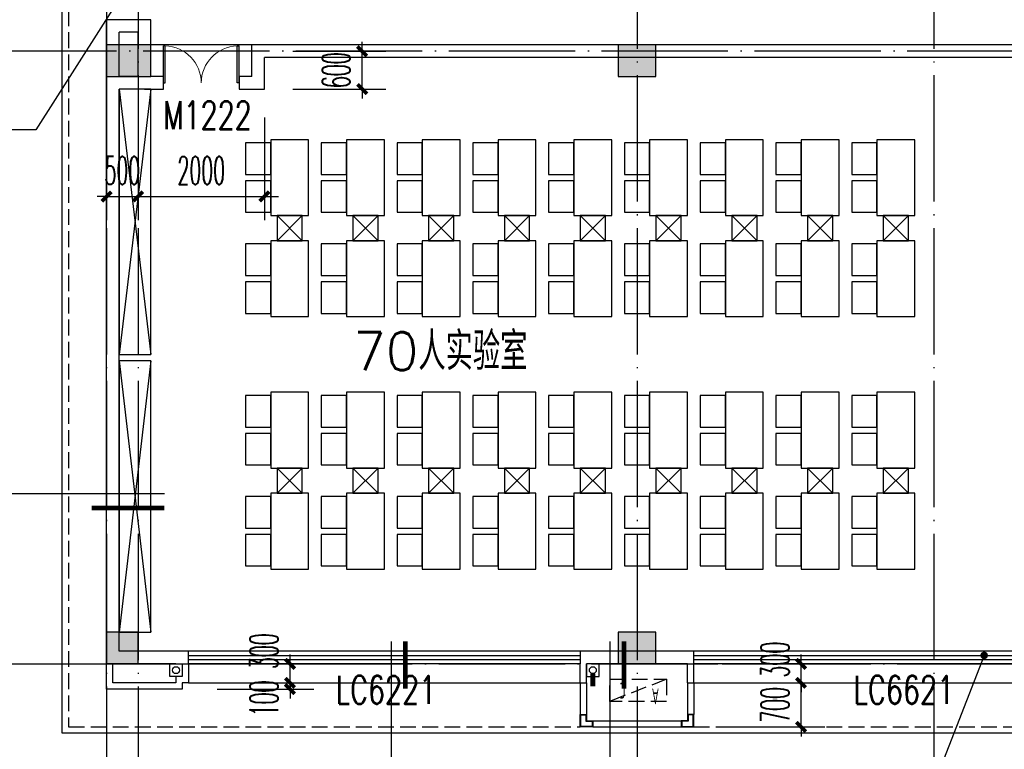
# Model space of a CAD drawing. Extents: x 1779708 to 7299578, y -1121471 to 88434.
# Tile 300 of 656: x 4573992 to 4589583, y -1062197 to -1050643. Entities that reach past the tile are written whole.
import ezdxf

# ---------------------------------------------------------------- set-up
doc = ezdxf.new("R2010")
doc.units = 0
doc.header["$LTSCALE"] = 1000
doc.header["$MEASUREMENT"] = 0
doc.linetypes.add('DASH', pattern=[0.35, 0.25, -0.1])
doc.linetypes.add('DOTE', pattern=[2.42, 2, -0.2, 0.02, -0.2])
doc.layers.get('0').update_dxf_attribs({"linetype": 'CONTINUOUS'})
doc.layers.get('Defpoints').update_dxf_attribs({"linetype": 'CONTINUOUS'})
for name, color, linetype in [('11111111111111111111111111111', 50, 'DASH'), ('DIM_IDEN', 3, 'CONTINUOUS'), ('DIM_LEAD', 3, 'CONTINUOUS'), ('DIM_污水', 3, 'CONTINUOUS'), ('DOTE', 1, 'DOTE'), ('FUR', 9, 'CONTINUOUS'), ('P_PS_DIM', 1, 'CONTINUOUS'), ('PIPE-雨水', 4, 'CONTINUOUS'), ('PUB_DIM', 3, 'CONTINUOUS'), ('PUB_TEXT', 7, 'CONTINUOUS'), ('SPACE', 7, 'CONTINUOUS'), ('WALL', 255, 'CONTINUOUS'), ('WINDOW', 2, 'CONTINUOUS'), ('WINDOW_TEXT', 7, 'CONTINUOUS'), ('修改', 6, 'CONTINUOUS'), ('墙柱', 2, 'CONTINUOUS'), ('室外构件', 4, 'CONTINUOUS'), ('看线', 3, 'CONTINUOUS'), ('空调机位表示', 70, 'CONTINUOUS')]:
    doc.layers.add(name, color=color, linetype=linetype)
doc.styles.add('_TCH_DIM', font='SIMPLEX.shx', dxfattribs={"width": 0.7, "bigfont": 'GBCBIG.shx'})
doc.styles.add('_TCH_DIM_T3', font='SIMPLEX.shx', dxfattribs={"width": 0.494118, "bigfont": 'GBCBIG.shx'})
doc.styles.add('_TCH_SPACE', font='SIMPLEX', dxfattribs={"height": 5, "bigfont": 'GBCBIG'})
doc.styles.add('_TCH_WINDOW', font='SIMPLEX', dxfattribs={"height": 3.5, "bigfont": 'GBCBIG'})
doc.styles.get("Standard").update_dxf_attribs({"font": 'GBENOR', "bigfont": 'GBCBIG'})
doc.dimstyles.new('_TCH_ARCH&&150', dxfattribs={"dimtxt": 446.25, "dimasz": 150, "dimexe": 375, "dimexo": 450, "dimgap": 189.375, "dimtad": 1, "dimdec": 0, "dimzin": 0, "dimdsep": 46, "dimtxsty": '_TCH_DIM_T3', "dimblk": 'ARCHTICK', "dimcen": 0.09, "dimdle": 225, "dimclrt": 7, "dimazin": 2, "dimtfac": 1, "dimtdec": 0, "dimtix": 1, "dimtmove": 2, "dimatfit": 3, "dimfxl": 250, "dimtolj": 1, "dimtzin": 0, "dimarcsym": 0})

# ---------------------------------------------------------------- blocks, each defined once
blk = doc.blocks.new('A$C159220C3')
at = {"layer": 'DOTE'}
for p, q in [((9200, 149200), (9200, 7200)), ((9700, 149200), (9700, 7200)), ((17600, 149200), (17600, 7200)), ((22300, 149200), (22300, 7200)), ((86800, 18900), (7200, 18900)), ((7200, 9200), (86800, 9200))]:
    blk.add_line(p, q, dxfattribs=at)
blk = doc.blocks.new('A$C55827B77')
at = {"layer": 'FUR', "color": 9}
for p, q in [((1400, 5950), (0, 5950)), ((1400, 950), (1400, 5950)), ((1400, 950), (0, 950))]:
    blk.add_line(p, q, dxfattribs=at)
for points in [[(4500, 6850), (3900, 6850), (3900, 5650), (4500, 5650)], [(4500, 6300), (4900, 6300), (4900, 6800), (4500, 6800)], [(5700, 6850), (5100, 6850), (5100, 5650), (5700, 5650)], [(5700, 6300), (6100, 6300), (6100, 6800), (5700, 6800)], [(6900, 6850), (6300, 6850), (6300, 5650), (6900, 5650)], [(6900, 6300), (7300, 6300), (7300, 6800), (6900, 6800)], [(8100, 6850), (7500, 6850), (7500, 5650), (8100, 5650)], [(8100, 6300), (8500, 6300), (8500, 6800), (8100, 6800)], [(9300, 6850), (8700, 6850), (8700, 5650), (9300, 5650)], [(9300, 6300), (9700, 6300), (9700, 6800), (9300, 6800)], [(10500, 6850), (9900, 6850), (9900, 5650), (10500, 5650)], [(10500, 6300), (10900, 6300), (10900, 6800), (10500, 6800)], [(11700, 6850), (11100, 6850), (11100, 5650), (11700, 5650)], [(11700, 6300), (12100, 6300), (12100, 6800), (11700, 6800)], [(12900, 6850), (12300, 6850), (12300, 5650), (12900, 5650)], [(12900, 6300), (13300, 6300), (13300, 6800), (12900, 6800)], [(14100, 6850), (13500, 6850), (13500, 5650), (14100, 5650)], [(14100, 6300), (14500, 6300), (14500, 6800), (14100, 6800)], [(4500, 5700), (4900, 5700), (4900, 6200), (4500, 6200)], [(5700, 5700), (6100, 5700), (6100, 6200), (5700, 6200)], [(6900, 5700), (7300, 5700), (7300, 6200), (6900, 6200)], [(8100, 5700), (8500, 5700), (8500, 6200), (8100, 6200)], [(9300, 5700), (9700, 5700), (9700, 6200), (9300, 6200)], [(10500, 5700), (10900, 5700), (10900, 6200), (10500, 6200)], [(11700, 5700), (12100, 5700), (12100, 6200), (11700, 6200)], [(12900, 5700), (13300, 5700), (13300, 6200), (12900, 6200)], [(14100, 5700), (14500, 5700), (14500, 6200), (14100, 6200)], [(4500, 5250), (3900, 5250), (3900, 4050), (4500, 4050)], [(4500, 4700), (4900, 4700), (4900, 5200), (4500, 5200)], [(5700, 5250), (5100, 5250), (5100, 4050), (5700, 4050)], [(5700, 4700), (6100, 4700), (6100, 5200), (5700, 5200)], [(6900, 5250), (6300, 5250), (6300, 4050), (6900, 4050)], [(6900, 4700), (7300, 4700), (7300, 5200), (6900, 5200)], [(8100, 5250), (7500, 5250), (7500, 4050), (8100, 4050)], [(8100, 4700), (8500, 4700), (8500, 5200), (8100, 5200)], [(9300, 5250), (8700, 5250), (8700, 4050), (9300, 4050)], [(9300, 4700), (9700, 4700), (9700, 5200), (9300, 5200)], [(10500, 5250), (9900, 5250), (9900, 4050), (10500, 4050)], [(10500, 4700), (10900, 4700), (10900, 5200), (10500, 5200)], [(11700, 5250), (11100, 5250), (11100, 4050), (11700, 4050)], [(11700, 4700), (12100, 4700), (12100, 5200), (11700, 5200)], [(12900, 5250), (12300, 5250), (12300, 4050), (12900, 4050)], [(12900, 4700), (13300, 4700), (13300, 5200), (12900, 5200)], [(14100, 5250), (13500, 5250), (13500, 4050), (14100, 4050)], [(14100, 4700), (14500, 4700), (14500, 5200), (14100, 5200)], [(4500, 4100), (4900, 4100), (4900, 4600), (4500, 4600)], [(5700, 4100), (6100, 4100), (6100, 4600), (5700, 4600)], [(6900, 4100), (7300, 4100), (7300, 4600), (6900, 4600)], [(8100, 4100), (8500, 4100), (8500, 4600), (8100, 4600)], [(9300, 4100), (9700, 4100), (9700, 4600), (9300, 4600)], [(10500, 4100), (10900, 4100), (10900, 4600), (10500, 4600)], [(11700, 4100), (12100, 4100), (12100, 4600), (11700, 4600)], [(12900, 4100), (13300, 4100), (13300, 4600), (12900, 4600)], [(14100, 4100), (14500, 4100), (14500, 4600), (14100, 4600)], [(4500, 2850), (3900, 2850), (3900, 1650), (4500, 1650)], [(5700, 2850), (5100, 2850), (5100, 1650), (5700, 1650)], [(6900, 2850), (6300, 2850), (6300, 1650), (6900, 1650)], [(8100, 2850), (7500, 2850), (7500, 1650), (8100, 1650)], [(9300, 2850), (8700, 2850), (8700, 1650), (9300, 1650)], [(10500, 2850), (9900, 2850), (9900, 1650), (10500, 1650)], [(11700, 2850), (11100, 2850), (11100, 1650), (11700, 1650)], [(12900, 2850), (12300, 2850), (12300, 1650), (12900, 1650)], [(14100, 2850), (13500, 2850), (13500, 1650), (14100, 1650)], [(4500, 2300), (4900, 2300), (4900, 2800), (4500, 2800)], [(5700, 2300), (6100, 2300), (6100, 2800), (5700, 2800)], [(6900, 2300), (7300, 2300), (7300, 2800), (6900, 2800)], [(8100, 2300), (8500, 2300), (8500, 2800), (8100, 2800)], [(9300, 2300), (9700, 2300), (9700, 2800), (9300, 2800)], [(10500, 2300), (10900, 2300), (10900, 2800), (10500, 2800)], [(11700, 2300), (12100, 2300), (12100, 2800), (11700, 2800)], [(12900, 2300), (13300, 2300), (13300, 2800), (12900, 2800)], [(14100, 2300), (14500, 2300), (14500, 2800), (14100, 2800)], [(4500, 1700), (4900, 1700), (4900, 2200), (4500, 2200)], [(5700, 1700), (6100, 1700), (6100, 2200), (5700, 2200)], [(6900, 1700), (7300, 1700), (7300, 2200), (6900, 2200)], [(8100, 1700), (8500, 1700), (8500, 2200), (8100, 2200)], [(9300, 1700), (9700, 1700), (9700, 2200), (9300, 2200)], [(10500, 1700), (10900, 1700), (10900, 2200), (10500, 2200)], [(11700, 1700), (12100, 1700), (12100, 2200), (11700, 2200)], [(12900, 1700), (13300, 1700), (13300, 2200), (12900, 2200)], [(14100, 1700), (14500, 1700), (14500, 2200), (14100, 2200)], [(4500, 1250), (3900, 1250), (3900, 50), (4500, 50)], [(5700, 1250), (5100, 1250), (5100, 50), (5700, 50)], [(6900, 1250), (6300, 1250), (6300, 50), (6900, 50)], [(8100, 1250), (7500, 1250), (7500, 50), (8100, 50)], [(9300, 1250), (8700, 1250), (8700, 50), (9300, 50)], [(10500, 1250), (9900, 1250), (9900, 50), (10500, 50)], [(11700, 1250), (11100, 1250), (11100, 50), (11700, 50)], [(12900, 1250), (12300, 1250), (12300, 50), (12900, 50)], [(14100, 1250), (13500, 1250), (13500, 50), (14100, 50)], [(4500, 700), (4900, 700), (4900, 1200), (4500, 1200)], [(5700, 700), (6100, 700), (6100, 1200), (5700, 1200)], [(6900, 700), (7300, 700), (7300, 1200), (6900, 1200)], [(8100, 700), (8500, 700), (8500, 1200), (8100, 1200)], [(9300, 700), (9700, 700), (9700, 1200), (9300, 1200)], [(10500, 700), (10900, 700), (10900, 1200), (10500, 1200)], [(11700, 700), (12100, 700), (12100, 1200), (11700, 1200)], [(12900, 700), (13300, 700), (13300, 1200), (12900, 1200)], [(14100, 700), (14500, 700), (14500, 1200), (14100, 1200)], [(4500, 100), (4900, 100), (4900, 600), (4500, 600)], [(5700, 100), (6100, 100), (6100, 600), (5700, 600)], [(6900, 100), (7300, 100), (7300, 600), (6900, 600)], [(8100, 100), (8500, 100), (8500, 600), (8100, 600)], [(9300, 100), (9700, 100), (9700, 600), (9300, 600)], [(10500, 100), (10900, 100), (10900, 600), (10500, 600)], [(11700, 100), (12100, 100), (12100, 600), (11700, 600)], [(12900, 100), (13300, 100), (13300, 600), (12900, 600)], [(14100, 100), (14500, 100), (14500, 600), (14100, 600)]]:
    blk.add_lwpolyline(points, close=True, dxfattribs=at)
for points in [[(4000, 5650), (4000, 5250), (4400, 5250), (4400, 5650), (4000, 5650), (4400, 5250), (4000, 5250), (4400, 5650)], [(5200, 5650), (5200, 5250), (5600, 5250), (5600, 5650), (5200, 5650), (5600, 5250), (5200, 5250), (5600, 5650)], [(6400, 5650), (6400, 5250), (6800, 5250), (6800, 5650), (6400, 5650), (6800, 5250), (6400, 5250), (6800, 5650)], [(7600, 5650), (7600, 5250), (8000, 5250), (8000, 5650), (7600, 5650), (8000, 5250), (7600, 5250), (8000, 5650)], [(8800, 5650), (8800, 5250), (9200, 5250), (9200, 5650), (8800, 5650), (9200, 5250), (8800, 5250), (9200, 5650)], [(10000, 5650), (10000, 5250), (10400, 5250), (10400, 5650), (10000, 5650), (10400, 5250), (10000, 5250), (10400, 5650)], [(11200, 5650), (11200, 5250), (11600, 5250), (11600, 5650), (11200, 5650), (11600, 5250), (11200, 5250), (11600, 5650)], [(12400, 5650), (12400, 5250), (12800, 5250), (12800, 5650), (12400, 5650), (12800, 5250), (12400, 5250), (12800, 5650)], [(13600, 5650), (13600, 5250), (14000, 5250), (14000, 5650), (13600, 5650), (14000, 5250), (13600, 5250), (14000, 5650)], [(4000, 1650), (4000, 1250), (4400, 1250), (4400, 1650), (4000, 1650), (4400, 1250), (4000, 1250), (4400, 1650)], [(5200, 1650), (5200, 1250), (5600, 1250), (5600, 1650), (5200, 1650), (5600, 1250), (5200, 1250), (5600, 1650)], [(6400, 1650), (6400, 1250), (6800, 1250), (6800, 1650), (6400, 1650), (6800, 1250), (6400, 1250), (6800, 1650)], [(7600, 1650), (7600, 1250), (8000, 1250), (8000, 1650), (7600, 1650), (8000, 1250), (7600, 1250), (8000, 1650)], [(8800, 1650), (8800, 1250), (9200, 1250), (9200, 1650), (8800, 1650), (9200, 1250), (8800, 1250), (9200, 1650)], [(10000, 1650), (10000, 1250), (10400, 1250), (10400, 1650), (10000, 1650), (10400, 1250), (10000, 1250), (10400, 1650)], [(11200, 1650), (11200, 1250), (11600, 1250), (11600, 1650), (11200, 1650), (11600, 1250), (11200, 1250), (11600, 1650)], [(12400, 1650), (12400, 1250), (12800, 1250), (12800, 1650), (12400, 1650), (12800, 1250), (12400, 1250), (12800, 1650)], [(13600, 1650), (13600, 1250), (14000, 1250), (14000, 1650), (13600, 1650), (14000, 1250), (13600, 1250), (14000, 1650)]]:
    blk.add_lwpolyline(points, dxfattribs=at)
blk = doc.blocks.new('A$C66903B95')
at = {"layer": '墙柱'}
h = blk.add_hatch(color=256, dxfattribs=at)
h.paths.add_polyline_path([(24950, 51000), (25450, 51000), (25450, 50500), (24950, 50500)])
h.paths.add_polyline_path([(66900, 12800), (67500, 12800), (67500, 13400), (66900, 13400)])
h.paths.add_polyline_path([(16600, 12800), (17100, 12800), (17100, 13300), (16600, 13300)])
h.paths.add_polyline_path([(27130, 15100), (27130, 15400), (26330, 15400), (26330, 15100)])
h.paths.add_polyline_path([(54500, 0), (55000, 0), (55000, 500), (54500, 500)])
h.paths.add_polyline_path([(16600, 51000), (17100, 51000), (17100, 50500), (16600, 50500)])
h.paths.add_polyline_path([(42000, 41700), (42600, 41700), (42600, 41200), (42000, 41200)])
h.paths.add_polyline_path([(58500, 32900), (59100, 32900), (59100, 32400), (58500, 32400)])
h.paths.add_polyline_path([(13000, 44800), (13500, 44800), (13500, 44200), (13000, 44200)])
h.paths.add_polyline_path([(66700, 37100), (67200, 37100), (67200, 36600), (66700, 36600)])
h.paths.add_polyline_path([(20700, 19400), (21200, 19400), (21200, 19900), (20700, 19900)])
h.paths.add_polyline_path([(20700, 26000), (21200, 26000), (21200, 26500), (20700, 26500)])
h.paths.add_polyline_path([(13000, 31800), (13500, 31800), (13500, 32400), (13000, 32400)])
h.paths.add_polyline_path([(20700, 38200), (21200, 38200), (21200, 37700), (20700, 37700)])
h.paths.add_polyline_path([(13000, 51000), (13500, 51000), (13500, 50500), (13000, 50500)])
h.paths.add_polyline_path([(74900, 12800), (75600, 12800), (75600, 13400), (74900, 13400)])
h.paths.add_polyline_path([(54900, 24500), (54400, 24500), (54400, 25000), (54900, 25000)])
h.paths.add_polyline_path([(74900, 41700), (75600, 41700), (75600, 41200), (74900, 41200)])
h.paths.add_polyline_path([(500, 44750), (1000, 44750), (1000, 44250), (500, 44250)])
h.paths.add_polyline_path([(500, 31850), (1000, 31850), (1000, 32350), (500, 32350)])
h.paths.add_polyline_path([(8400, 12800), (8900, 12800), (8900, 13300), (8400, 13300)])
h.paths.add_polyline_path([(66900, 24400), (67500, 24400), (67500, 25000), (66900, 25000)])
h.paths.add_polyline_path([(74900, 25000), (75600, 25000), (75600, 24400), (74900, 24400)])
h.paths.add_polyline_path([(58500, 25000), (59100, 25000), (59100, 24400), (58500, 24400)])
h.paths.add_polyline_path([(66700, 32900), (67200, 32900), (67200, 32400), (66700, 32400)])
h.paths.add_polyline_path([(54400, 32900), (54900, 32900), (54900, 32400), (54400, 32400)])
h.paths.add_polyline_path([(50150, 12800), (50650, 12800), (50650, 13300), (50150, 13300)])
h.paths.add_polyline_path([(46200, 51000), (46700, 51000), (46700, 50500), (46200, 50500)])
h.paths.add_polyline_path([(42500, 38200), (42000, 38200), (42000, 37700), (42500, 37700)])
h.paths.add_polyline_path([(42500, 51000), (42000, 51000), (42000, 50500), (42500, 50500)])
h.paths.add_polyline_path([(24900, 38200), (25400, 38200), (25400, 37700), (24900, 37700)])
h.paths.add_polyline_path([(20700, 31850), (21200, 31850), (21200, 32350), (20700, 32350)])
h.paths.add_polyline_path([(13000, 37600), (13500, 37600), (13500, 38200), (13000, 38200)])
h.paths.add_polyline_path([(16600, 26000), (17100, 26000), (17100, 26500), (16600, 26500)])
h.paths.add_polyline_path([(8200, 26000), (8700, 26000), (8700, 26500), (8200, 26500)])
h.paths.add_polyline_path([(500, 26000), (1000, 26000), (1000, 26500), (500, 26500)])
h.paths.add_polyline_path([(16500, 19300), (17100, 19300), (17100, 19900), (16500, 19900)])
h.paths.add_polyline_path([(8400, 19300), (8900, 19300), (8900, 19900), (8400, 19900)])
h.paths.add_polyline_path([(74900, 38500), (75600, 38500), (75600, 38000), (74900, 38000)])
h.paths.add_polyline_path([(75100, 51000), (75600, 51000), (75600, 50500), (75100, 50500)])
h.paths.add_polyline_path([(66850, 41800), (67550, 41800), (67550, 41200), (66850, 41200)])
h.paths.add_polyline_path([(66850, 51000), (67550, 51000), (67550, 50500), (66850, 50500)])
h.paths.add_polyline_path([(58450, 41800), (59150, 41800), (59150, 41200), (58450, 41200)])
h.paths.add_polyline_path([(58550, 51000), (59050, 51000), (59050, 50500), (58550, 50500)])
h.paths.add_polyline_path([(50150, 38200), (50650, 38200), (50650, 37700), (50150, 37700)])
h.paths.add_polyline_path([(50100, 41700), (50700, 41700), (50700, 41200), (50100, 41200)])
h.paths.add_polyline_path([(50150, 51000), (50650, 51000), (50650, 50500), (50150, 50500)])
h.paths.add_polyline_path([(33100, 38200), (33600, 38200), (33600, 37700), (33100, 37700)])
h.paths.add_polyline_path([(33000, 41700), (33600, 41700), (33600, 41200), (33000, 41200)])
h.paths.add_polyline_path([(24900, 41700), (25500, 41700), (25500, 41200), (24900, 41200)])
h.paths.add_polyline_path([(500, 38200), (1000, 38200), (1000, 37700), (500, 37700)])
h.paths.add_polyline_path([(16500, 41800), (17100, 41800), (17100, 41200), (16500, 41200)])
h.paths.add_polyline_path([(33100, 51000), (33600, 51000), (33600, 50500), (33100, 50500)])
h.paths.add_polyline_path([(500, 51000), (1000, 51000), (1000, 50500), (500, 50500)])
h.paths.add_polyline_path([(74900, 9300), (75600, 9300), (75600, 9800), (74900, 9800)])
h.paths.add_polyline_path([(74900, 0), (75600, 0), (75600, 500), (74900, 500)])
h.paths.add_polyline_path([(66900, 9300), (67500, 9300), (67500, 9800), (66900, 9800)])
h.paths.add_polyline_path([(66950, 0), (67450, 0), (67450, 500), (66950, 500)])
h.paths.add_polyline_path([(58500, 12800), (59100, 12800), (59100, 13400), (58500, 13400)])
h.paths.add_polyline_path([(58500, 9300), (59100, 9300), (59100, 9800), (58500, 9800)])
h.paths.add_polyline_path([(58550, 0), (59050, 0), (59050, 500), (58550, 500)])
h.paths.add_polyline_path([(50100, 9300), (50700, 9300), (50700, 9800), (50100, 9800)])
h.paths.add_polyline_path([(50150, 0), (50650, 0), (50650, 500), (50150, 500)])
h.paths.add_polyline_path([(42000, 12800), (42500, 12800), (42500, 13300), (42000, 13300)])
h.paths.add_polyline_path([(42000, 9300), (42600, 9300), (42600, 9800), (42000, 9800)])
h.paths.add_polyline_path([(33100, 12800), (33600, 12800), (33600, 13300), (33100, 13300)])
h.paths.add_polyline_path([(25060, 12800), (25660, 12800), (25660, 13200), (25060, 13200)])
h.paths.add_polyline_path([(33000, 9300), (33600, 9300), (33600, 9800), (33000, 9800)])
h.paths.add_polyline_path([(24900, 9300), (25500, 9300), (25500, 9800), (24900, 9800)])
h.paths.add_polyline_path([(0, 12500), (700, 12500), (700, 13000), (0, 13000)])
h.paths.add_polyline_path([(0, 9300), (700, 9300), (700, 9800), (0, 9800)])
h.paths.add_polyline_path([(8100, 9300), (8700, 9300), (8700, 9800), (8100, 9800)])
h.paths.add_polyline_path([(16500, 9300), (17100, 9300), (17100, 9800), (16500, 9800)])
h.paths.add_polyline_path([(42000, 0), (42500, 0), (42500, 500), (42000, 500)])
h.paths.add_polyline_path([(33100, 0), (33600, 0), (33600, 500), (33100, 500)])
h.paths.add_polyline_path([(24950, 0), (25450, 0), (25450, 500), (24950, 500)])
h.paths.add_polyline_path([(16500, 0), (17100, 0), (17100, 500), (16500, 500)])
h.paths.add_polyline_path([(8100, 0), (8700, 0), (8700, 500), (8100, 500)])
h.paths.add_polyline_path([(0, 0), (500, 0), (500, 500), (0, 500)])
h.paths.add_polyline_path([(24950, 87000), (25450, 87000), (25450, 87500), (24950, 87500)])
h.paths.add_polyline_path([(66900, 125200), (67500, 125200), (67500, 124600), (66900, 124600)])
h.paths.add_polyline_path([(16600, 125200), (17100, 125200), (17100, 124700), (16600, 124700)])
h.paths.add_polyline_path([(27130, 122900), (27130, 122600), (26330, 122600), (26330, 122900)])
h.paths.add_polyline_path([(54500, 138000), (55000, 138000), (55000, 137500), (54500, 137500)])
h.paths.add_polyline_path([(16600, 87000), (17100, 87000), (17100, 87500), (16600, 87500)])
h.paths.add_polyline_path([(42000, 96300), (42600, 96300), (42600, 96800), (42000, 96800)])
h.paths.add_polyline_path([(58500, 105100), (59100, 105100), (59100, 105600), (58500, 105600)])
h.paths.add_polyline_path([(13000, 93200), (13500, 93200), (13500, 93800), (13000, 93800)])
h.paths.add_polyline_path([(66700, 100900), (67200, 100900), (67200, 101400), (66700, 101400)])
h.paths.add_polyline_path([(20700, 118600), (21200, 118600), (21200, 118100), (20700, 118100)])
h.paths.add_polyline_path([(20700, 112000), (21200, 112000), (21200, 111500), (20700, 111500)])
h.paths.add_polyline_path([(13000, 106200), (13500, 106200), (13500, 105600), (13000, 105600)])
h.paths.add_polyline_path([(20700, 99800), (21200, 99800), (21200, 100300), (20700, 100300)])
h.paths.add_polyline_path([(13000, 87000), (13500, 87000), (13500, 87500), (13000, 87500)])
h.paths.add_polyline_path([(74900, 125200), (75600, 125200), (75600, 124600), (74900, 124600)])
h.paths.add_polyline_path([(54900, 113500), (54400, 113500), (54400, 113000), (54900, 113000)])
h.paths.add_polyline_path([(74900, 96300), (75600, 96300), (75600, 96800), (74900, 96800)])
h.paths.add_polyline_path([(500, 93250), (1000, 93250), (1000, 93750), (500, 93750)])
h.paths.add_polyline_path([(500, 106150), (1000, 106150), (1000, 105650), (500, 105650)])
h.paths.add_polyline_path([(8400, 125200), (8900, 125200), (8900, 124700), (8400, 124700)])
h.paths.add_polyline_path([(66900, 113600), (67500, 113600), (67500, 113000), (66900, 113000)])
h.paths.add_polyline_path([(74900, 113000), (75600, 113000), (75600, 113600), (74900, 113600)])
h.paths.add_polyline_path([(58500, 113000), (59100, 113000), (59100, 113600), (58500, 113600)])
h.paths.add_polyline_path([(66700, 105100), (67200, 105100), (67200, 105600), (66700, 105600)])
h.paths.add_polyline_path([(54400, 105100), (54900, 105100), (54900, 105600), (54400, 105600)])
h.paths.add_polyline_path([(50150, 125200), (50650, 125200), (50650, 124700), (50150, 124700)])
h.paths.add_polyline_path([(46200, 87000), (46700, 87000), (46700, 87500), (46200, 87500)])
h.paths.add_polyline_path([(42500, 99800), (42000, 99800), (42000, 100300), (42500, 100300)])
h.paths.add_polyline_path([(42500, 87000), (42000, 87000), (42000, 87500), (42500, 87500)])
h.paths.add_polyline_path([(24900, 99800), (25400, 99800), (25400, 100300), (24900, 100300)])
h.paths.add_polyline_path([(20700, 106150), (21200, 106150), (21200, 105650), (20700, 105650)])
h.paths.add_polyline_path([(13000, 100400), (13500, 100400), (13500, 99800), (13000, 99800)])
h.paths.add_polyline_path([(16600, 112000), (17100, 112000), (17100, 111500), (16600, 111500)])
h.paths.add_polyline_path([(8200, 112000), (8700, 112000), (8700, 111500), (8200, 111500)])
h.paths.add_polyline_path([(500, 112000), (1000, 112000), (1000, 111500), (500, 111500)])
h.paths.add_polyline_path([(16500, 118700), (17100, 118700), (17100, 118100), (16500, 118100)])
h.paths.add_polyline_path([(8400, 118700), (8900, 118700), (8900, 118100), (8400, 118100)])
h.paths.add_polyline_path([(74900, 99500), (75600, 99500), (75600, 100000), (74900, 100000)])
h.paths.add_polyline_path([(75100, 87000), (75600, 87000), (75600, 87500), (75100, 87500)])
h.paths.add_polyline_path([(66850, 96200), (67550, 96200), (67550, 96800), (66850, 96800)])
h.paths.add_polyline_path([(66850, 87000), (67550, 87000), (67550, 87500), (66850, 87500)])
h.paths.add_polyline_path([(58450, 96200), (59150, 96200), (59150, 96800), (58450, 96800)])
h.paths.add_polyline_path([(58550, 87000), (59050, 87000), (59050, 87500), (58550, 87500)])
h.paths.add_polyline_path([(50150, 99800), (50650, 99800), (50650, 100300), (50150, 100300)])
h.paths.add_polyline_path([(50100, 96300), (50700, 96300), (50700, 96800), (50100, 96800)])
h.paths.add_polyline_path([(50150, 87000), (50650, 87000), (50650, 87500), (50150, 87500)])
h.paths.add_polyline_path([(33100, 99800), (33600, 99800), (33600, 100300), (33100, 100300)])
h.paths.add_polyline_path([(33000, 96300), (33600, 96300), (33600, 96800), (33000, 96800)])
h.paths.add_polyline_path([(24900, 96300), (25500, 96300), (25500, 96800), (24900, 96800)])
h.paths.add_polyline_path([(500, 99800), (1000, 99800), (1000, 100300), (500, 100300)])
h.paths.add_polyline_path([(16500, 96200), (17100, 96200), (17100, 96800), (16500, 96800)])
h.paths.add_polyline_path([(33100, 87000), (33600, 87000), (33600, 87500), (33100, 87500)])
h.paths.add_polyline_path([(500, 87000), (1000, 87000), (1000, 87500), (500, 87500)])
h.paths.add_polyline_path([(74900, 128700), (75600, 128700), (75600, 128200), (74900, 128200)])
h.paths.add_polyline_path([(74900, 138000), (75600, 138000), (75600, 137500), (74900, 137500)])
h.paths.add_polyline_path([(66900, 128700), (67500, 128700), (67500, 128200), (66900, 128200)])
h.paths.add_polyline_path([(66950, 138000), (67450, 138000), (67450, 137500), (66950, 137500)])
h.paths.add_polyline_path([(58500, 125200), (59100, 125200), (59100, 124600), (58500, 124600)])
h.paths.add_polyline_path([(58500, 128700), (59100, 128700), (59100, 128200), (58500, 128200)])
h.paths.add_polyline_path([(58550, 138000), (59050, 138000), (59050, 137500), (58550, 137500)])
h.paths.add_polyline_path([(50100, 128700), (50700, 128700), (50700, 128200), (50100, 128200)])
h.paths.add_polyline_path([(50150, 138000), (50650, 138000), (50650, 137500), (50150, 137500)])
h.paths.add_polyline_path([(42000, 125200), (42500, 125200), (42500, 124700), (42000, 124700)])
h.paths.add_polyline_path([(42000, 128700), (42600, 128700), (42600, 128200), (42000, 128200)])
h.paths.add_polyline_path([(33100, 125200), (33600, 125200), (33600, 124700), (33100, 124700)])
h.paths.add_polyline_path([(25060, 125200), (25660, 125200), (25660, 124800), (25060, 124800)])
h.paths.add_polyline_path([(33000, 128700), (33600, 128700), (33600, 128200), (33000, 128200)])
h.paths.add_polyline_path([(24900, 128700), (25500, 128700), (25500, 128200), (24900, 128200)])
h.paths.add_polyline_path([(0, 125500), (700, 125500), (700, 125000), (0, 125000)])
h.paths.add_polyline_path([(0, 128700), (700, 128700), (700, 128200), (0, 128200)])
h.paths.add_polyline_path([(8100, 128700), (8700, 128700), (8700, 128200), (8100, 128200)])
h.paths.add_polyline_path([(16500, 128700), (17100, 128700), (17100, 128200), (16500, 128200)])
h.paths.add_polyline_path([(42000, 138000), (42500, 138000), (42500, 137500), (42000, 137500)])
h.paths.add_polyline_path([(33100, 138000), (33600, 138000), (33600, 137500), (33100, 137500)])
h.paths.add_polyline_path([(24950, 138000), (25450, 138000), (25450, 137500), (24950, 137500)])
h.paths.add_polyline_path([(16500, 138000), (17100, 138000), (17100, 137500), (16500, 137500)])
h.paths.add_polyline_path([(8100, 138000), (8700, 138000), (8700, 137500), (8100, 137500)])
h.paths.add_polyline_path([(0, 138000), (500, 138000), (500, 137500), (0, 137500)])
for points in [[(0, 9300), (700, 9300), (700, 9800), (0, 9800)], [(8100, 9300), (8700, 9300), (8700, 9800), (8100, 9800)], [(0, 0), (500, 0), (500, 500), (0, 500)], [(8100, 0), (8700, 0), (8700, 500), (8100, 500)]]:
    blk.add_lwpolyline(points, close=True, dxfattribs=at)
blk = doc.blocks.new('A$C46E9187A')
at = {"layer": '空调机位表示', "linetype": 'DASH'}
blk.add_lwpolyline([(0, 0), (0, 350), (900, 350), (900, 0)], close=True, dxfattribs=at)
blk.add_lwpolyline([(0, 0), (900, 350)], dxfattribs=at)
at = {"layer": '空调机位表示', "width": 0.6}
for s, p in [('A', (118, 145)), ('C', (651, 55))]:
    blk.add_text(s, height=250, dxfattribs=at).set_placement(p)
blk = doc.blocks.new('a1')
at = {"layer": '11111111111111111111111111111'}
for p, q in [((59122, 49136), (59122, 48936)), ((59322, 49136), (59122, 49136)), ((59322, 48936), (59322, 49136)), ((59122, 48936), (59322, 48936))]:
    blk.add_line(p, q, dxfattribs=at)
blk = doc.blocks.new('$WINLIB2D$00000001')
at = {"color": 0}
for points in [[(-0.5, 0.5), (-0.5, -0.5)], [(-0.5, 0.5), (0.5, 0.5)], [(0.5, -0.5), (0.5, 0.5)], [(0.5, 0.1667), (-0.5, 0.1667)], [(0.5, -0.1667), (-0.5, -0.1667)], [(-0.5, -0.5), (0.5, -0.5)]]:
    blk.add_lwpolyline(points, dxfattribs=at)
blk = doc.blocks.new('_ArchTick')
at = {"color": 0, "linetype": 'ByBlock', "const_width": 0.4}
blk.add_lwpolyline([(-0.5, -0.5), (0.5, 0.5)], dxfattribs=at)
blk = doc.blocks.new('*D6378')
at = {"layer": 'Defpoints', "color": 0, "transparency": 16777216}
for p in [(4584667, -1061143), (4586365, -1061143), (4584667, -1061843)]:
    blk.add_point(p, dxfattribs=at)
at = {"layer": 'PUB_DIM', "color": 0, "lineweight": -2, "transparency": 16777216}
for p, q in [((4586365, -1061143), (4586365, -1060993)), ((4585117, -1061143), (4586740, -1061143)), ((4586365, -1061843), (4586365, -1061143)), ((4585117, -1061843), (4586740, -1061843)), ((4586365, -1061843), (4586365, -1061993))]:
    blk.add_line(p, q, dxfattribs=at)
at = {"layer": 'PUB_DIM', "color": 0, "lineweight": -2, "transparency": 16777216, "xscale": 150, "yscale": 150, "zscale": 150}
for p, rotation in [((4586365, -1061143), 270), ((4586365, -1061843), 90)]:
    blk.add_blockref('_ArchTick', p, dxfattribs=dict(at, rotation=rotation))
at = {"layer": 'PUB_DIM', "color": 7, "transparency": 16777216, "insert": (4585952, -1061493), "char_height": 446.2, "attachment_point": 5, "rotation": 90, "style": '_TCH_DIM_T3'}
blk.add_mtext('\\A1;700', dxfattribs=at)
blk = doc.blocks.new('*D6379')
at = {"layer": 'Defpoints', "color": 0, "transparency": 16777216}
for p in [(4584667, -1060843), (4586365, -1060843), (4584667, -1061143)]:
    blk.add_point(p, dxfattribs=at)
at = {"layer": 'PUB_DIM', "color": 0, "lineweight": -2, "transparency": 16777216}
for p, q in [((4586365, -1060843), (4586365, -1060693)), ((4585117, -1060843), (4586740, -1060843)), ((4586365, -1061143), (4586365, -1060843)), ((4585117, -1061143), (4586740, -1061143)), ((4586365, -1061143), (4586365, -1061293))]:
    blk.add_line(p, q, dxfattribs=at)
at = {"layer": 'PUB_DIM', "color": 0, "lineweight": -2, "transparency": 16777216, "xscale": 150, "yscale": 150, "zscale": 150}
for p, rotation in [((4586365, -1060843), 270), ((4586365, -1061143), 90)]:
    blk.add_blockref('_ArchTick', p, dxfattribs=dict(at, rotation=rotation))
at = {"layer": 'PUB_DIM', "color": 7, "transparency": 16777216, "insert": (4585952, -1060777), "char_height": 446.2, "attachment_point": 5, "rotation": 90, "style": '_TCH_DIM_T3'}
blk.add_mtext('\\A1;300', dxfattribs=at)
blk = doc.blocks.new('*D6380')
at = {"layer": 'Defpoints', "color": 0, "transparency": 16777216}
for p in [(4576667, -1060843), (4578273, -1060843), (4576667, -1061143)]:
    blk.add_point(p, dxfattribs=at)
at = {"layer": 'PUB_DIM', "color": 0, "lineweight": -2, "transparency": 16777216}
for p, q in [((4578273, -1060843), (4578273, -1060693)), ((4577117, -1060843), (4578648, -1060843)), ((4578273, -1061143), (4578273, -1060843)), ((4577117, -1061143), (4578648, -1061143)), ((4578273, -1061143), (4578273, -1061293))]:
    blk.add_line(p, q, dxfattribs=at)
at = {"layer": 'PUB_DIM', "color": 0, "lineweight": -2, "transparency": 16777216, "xscale": 150, "yscale": 150, "zscale": 150}
for p, rotation in [((4578273, -1060843), 270), ((4578273, -1061143), 90)]:
    blk.add_blockref('_ArchTick', p, dxfattribs=dict(at, rotation=rotation))
at = {"layer": 'PUB_DIM', "color": 7, "transparency": 16777216, "insert": (4577860, -1060643), "char_height": 446.2, "attachment_point": 5, "rotation": 90, "style": '_TCH_DIM_T3'}
blk.add_mtext('\\A1;300', dxfattribs=at)
blk = doc.blocks.new('*D6381')
at = {"layer": 'Defpoints', "color": 0, "transparency": 16777216}
for p in [(4576667, -1061143), (4576667, -1061243), (4578273, -1061143)]:
    blk.add_point(p, dxfattribs=at)
at = {"layer": 'PUB_DIM', "color": 0, "lineweight": -2, "transparency": 16777216}
for p, q in [((4578273, -1061143), (4578273, -1060993)), ((4577117, -1061143), (4578648, -1061143)), ((4577117, -1061243), (4578648, -1061243)), ((4578273, -1061243), (4578273, -1061143)), ((4578273, -1061243), (4578273, -1061393))]:
    blk.add_line(p, q, dxfattribs=at)
at = {"layer": 'PUB_DIM', "color": 0, "lineweight": -2, "transparency": 16777216, "xscale": 150, "yscale": 150, "zscale": 150}
for p, rotation in [((4578273, -1061143), 270), ((4578273, -1061243), 90)]:
    blk.add_blockref('_ArchTick', p, dxfattribs=dict(at, rotation=rotation))
at = {"layer": 'PUB_DIM', "color": 7, "transparency": 16777216, "insert": (4577860, -1061391), "char_height": 446.2, "attachment_point": 5, "rotation": 90, "style": '_TCH_DIM_T3'}
blk.add_mtext('\\A1;100', dxfattribs=at)
blk = doc.blocks.new('$DorLib2D$00000002')
for p, q in [((-0.5, 0), (-0.5, 0.4875)), ((-0.475, 0.4875), (-0.5, 0.4875)), ((-0.475, 0), (-0.475, 0.4875)), ((0.475, 0), (0.475, 0.4875)), ((0.475, 0.4875), (0.5, 0.4875)), ((0.5, 0), (0.5, 0.4875)), ((-0.5, 0), (-0.475, 0)), ((0.5, 0), (0.475, 0))]:
    blk.add_line(p, q)
at = {"lineweight": 13}
for centre, start, end in [((-0.4875, 0), 0, 88.53072), ((0.4875, 0), 91.46928, 180)]:
    blk.add_arc(centre, 0.4875, start, end, dxfattribs=at)
blk = doc.blocks.new('*D6583')
at = {"layer": 'Defpoints', "color": 0, "transparency": 16777216}
for p in [(4575867, -1051743), (4577867, -1051743), (4577867, -1053443)]:
    blk.add_point(p, dxfattribs=at)
at = {"layer": 'PUB_DIM', "color": 0, "lineweight": -2, "transparency": 16777216}
for p, q in [((4575867, -1052193), (4575867, -1053818)), ((4577867, -1052193), (4577867, -1053818)), ((4575642, -1053443), (4578092, -1053443))]:
    blk.add_line(p, q, dxfattribs=at)
at = {"layer": 'PUB_DIM', "color": 0, "lineweight": -2, "transparency": 16777216, "xscale": 150, "yscale": 150, "zscale": 150, "rotation": 180}
blk.add_blockref('_ArchTick', (4575867, -1053443), dxfattribs=at)
at = {"layer": 'PUB_DIM', "color": 0, "lineweight": -2, "transparency": 16777216, "xscale": 150, "yscale": 150, "zscale": 150}
blk.add_blockref('_ArchTick', (4577867, -1053443), dxfattribs=at)
at = {"layer": 'PUB_DIM', "color": 7, "transparency": 16777216, "insert": (4576867, -1053031), "char_height": 446.2, "attachment_point": 5, "style": '_TCH_DIM_T3'}
blk.add_mtext('\\A1;2000', dxfattribs=at)
blk = doc.blocks.new('*D6584')
at = {"layer": 'Defpoints', "color": 0, "transparency": 16777216}
for p in [(4575367, -1051743), (4575867, -1051743), (4575867, -1053443)]:
    blk.add_point(p, dxfattribs=at)
at = {"layer": 'PUB_DIM', "color": 0, "lineweight": -2, "transparency": 16777216}
for p, q in [((4575367, -1052193), (4575367, -1053818)), ((4575867, -1052193), (4575867, -1053818)), ((4575367, -1053443), (4575217, -1053443)), ((4575367, -1053443), (4575867, -1053443)), ((4575867, -1053443), (4576017, -1053443))]:
    blk.add_line(p, q, dxfattribs=at)
at = {"layer": 'PUB_DIM', "color": 0, "lineweight": -2, "transparency": 16777216, "xscale": 150, "yscale": 150, "zscale": 150}
blk.add_blockref('_ArchTick', (4575367, -1053443), dxfattribs=at)
at = {"layer": 'PUB_DIM', "color": 0, "lineweight": -2, "transparency": 16777216, "xscale": 150, "yscale": 150, "zscale": 150, "rotation": 180}
blk.add_blockref('_ArchTick', (4575867, -1053443), dxfattribs=at)
at = {"layer": 'PUB_DIM', "color": 7, "transparency": 16777216, "insert": (4575617, -1053031), "char_height": 446.2, "attachment_point": 5, "style": '_TCH_DIM_T3'}
blk.add_mtext('\\A1;500', dxfattribs=at)
blk = doc.blocks.new('*D6585')
at = {"layer": 'Defpoints', "color": 0, "transparency": 16777216}
for p in [(4577867, -1051143), (4579415, -1051143), (4577867, -1051743)]:
    blk.add_point(p, dxfattribs=at)
at = {"layer": 'PUB_DIM', "color": 0, "lineweight": -2, "transparency": 16777216}
for p, q in [((4579415, -1051143), (4579415, -1050993)), ((4578317, -1051143), (4579790, -1051143)), ((4579415, -1051743), (4579415, -1051143)), ((4578317, -1051743), (4579790, -1051743)), ((4579415, -1051743), (4579415, -1051893))]:
    blk.add_line(p, q, dxfattribs=at)
at = {"layer": 'PUB_DIM', "color": 0, "lineweight": -2, "transparency": 16777216, "xscale": 150, "yscale": 150, "zscale": 150}
for p, rotation in [((4579415, -1051143), 270), ((4579415, -1051743), 90)]:
    blk.add_blockref('_ArchTick', p, dxfattribs=dict(at, rotation=rotation))
at = {"layer": 'PUB_DIM', "color": 7, "transparency": 16777216, "insert": (4579003, -1051443), "char_height": 446.2, "attachment_point": 5, "rotation": 90, "style": '_TCH_DIM_T3'}
blk.add_mtext('\\A1;600', dxfattribs=at)

msp = doc.modelspace()

# ---------------------------------------------------------------- linework, layer by layer
at = {"layer": 'DIM_IDEN'}
for p, q in [((4576282.7, -1058151.6), (4566916.7, -1058151.6)), ((4579872, -1060488.1), (4579872, -1071298)), ((4583334.5, -1060488.1), (4583334.5, -1071298))]:
    msp.add_line(p, q, dxfattribs=at)
at = {"layer": 'DIM_IDEN', "const_width": 75}
for points in [[(4576282.7, -1058376.6), (4575130, -1058376.6)], [(4580097, -1060488.1), (4580097, -1061238.1)], [(4583559.5, -1060488.1), (4583559.5, -1061238.1)]]:
    msp.add_lwpolyline(points, dxfattribs=at)
at = {"layer": 'DIM_LEAD'}
for p, q in [((4575841.8, -1049881.3), (4574245.9, -1052385.9)), ((4574245.9, -1052385.9), (4572132.2, -1052385.9)), ((4589263.8, -1060710), (4588254.9, -1063297.2))]:
    msp.add_line(p, q, dxfattribs=at)
at = {"layer": 'DIM_LEAD', "const_width": 60}
msp.add_lwpolyline([(4589274.7, -1060682, 1), (4589252.9, -1060737.9, 1)], format="xyb", close=True, dxfattribs=at)
at = {"layer": 'DIM_污水', "color": 3}
msp.add_circle((4576467.1, -1060943.3), 55, dxfattribs=at)
at = {"layer": 'DIM_污水', "color": 7}
msp.add_circle((4583067.1, -1060943.3), 55, dxfattribs=at)
at = {"layer": 'FUR', "color": 9}
for points in [[(4576067.1, -1051743.3), (4575567.1, -1051743.3), (4575567.1, -1055943.3), (4576067.1, -1055943.3), (4576067.1, -1051743.3), (4575567.1, -1055943.3), (4575567.1, -1051743.3), (4576067.1, -1055943.3)], [(4576067.1, -1056043.3), (4575567.1, -1056043.3), (4575567.1, -1060343.3), (4576067.1, -1060343.3), (4576067.1, -1056043.3), (4575567.1, -1060343.3), (4575567.1, -1056043.3), (4576067.1, -1060343.3)]]:
    msp.add_lwpolyline(points, dxfattribs=at)
at = {"layer": 'PIPE-雨水', "const_width": 75}
msp.add_lwpolyline([(4583067.1, -1060998.3), (4583067.1, -1061198.3)], dxfattribs=at)
at = {"layer": 'WALL'}
for p, q in [((4576067.1, -1050643.3), (4575367.1, -1050643.3)), ((4575367.1, -1051643.3), (4575367.1, -1050643.3)), ((4576067.1, -1051543.3), (4576067.1, -1050643.3)), ((4575867.1, -1050843.3), (4575567.1, -1050843.3)), ((4575567.1, -1051543.3), (4575567.1, -1050843.3)), ((4575867.1, -1051543.3), (4575867.1, -1050843.3)), ((4577667.1, -1051543.3), (4577667.1, -1051043.3)), ((4590267.1, -1051043.3), (4577667.1, -1051043.3)), ((4577867.1, -1051743.3), (4577867.1, -1051243.3)), ((4590067.1, -1051243.3), (4577867.1, -1051243.3)), ((4575867.1, -1051543.3), (4575567.1, -1051543.3)), ((4576267.1, -1051543.3), (4576067.1, -1051543.3)), ((4576267.1, -1051743.3), (4576267.1, -1051543.3)), ((4577667.1, -1051543.3), (4577467.1, -1051543.3)), ((4577467.1, -1051543.3), (4577467.1, -1051743.3)), ((4575367.1, -1060843.3), (4575367.1, -1051643.3)), ((4575567.1, -1060643.3), (4575567.1, -1051743.3)), ((4575967.1, -1051743.3), (4575567.1, -1051743.3)), ((4575967.1, -1051743.3), (4576267.1, -1051743.3)), ((4577467.1, -1051743.3), (4577867.1, -1051743.3)), ((4576467.1, -1060643.3), (4575567.1, -1060643.3)), ((4576667.1, -1060643.3), (4576467.1, -1060643.3)), ((4576667.1, -1060843.3), (4576667.1, -1060643.3)), ((4582967.1, -1060643.3), (4582867.1, -1060643.3)), ((4582867.1, -1060643.3), (4582867.1, -1060843.3)), ((4584567.1, -1060643.3), (4582967.1, -1060643.3)), ((4584667.1, -1060643.3), (4584567.1, -1060643.3)), ((4584667.1, -1060843.3), (4584667.1, -1060643.3)), ((4576467.1, -1060843.3), (4575367.1, -1060843.3)), ((4576467.1, -1060843.3), (4576667.1, -1060843.3)), ((4582867.1, -1061143.3), (4582867.1, -1060843.3)), ((4582967.1, -1061143.3), (4582967.1, -1060843.3)), ((4584567.1, -1060843.3), (4582967.1, -1060843.3)), ((4584567.1, -1061143.3), (4584567.1, -1060843.3)), ((4584667.1, -1061143.3), (4584667.1, -1060843.3)), ((4582867.1, -1061143.3), (4582967.1, -1061143.3)), ((4584567.1, -1061143.3), (4584667.1, -1061143.3))]:
    msp.add_line(p, q, dxfattribs=at)
for points in [[(4576667.1, -1060843.3), (4576667.1, -1061143.3), (4576567.1, -1061143.3), (4576567.1, -1061243.3), (4575367.1, -1061243.3), (4575367.1, -1060843.3)], [(4576567.1, -1060843.3), (4576567.1, -1061043.3), (4576467.1, -1061043.3), (4576467.1, -1061143.3), (4575467.1, -1061143.3), (4575467.1, -1060843.3)]]:
    msp.add_lwpolyline(points, dxfattribs=at)
at = {"layer": '室外构件'}
msp.add_line((4577667.1, -1051043.3), (4576067.1, -1051043.3), dxfattribs=at)
for points in [[(4582867.1, -1061143.3), (4582867.1, -1061643.3)], [(4582967.1, -1061143.3), (4582967.1, -1061643.3)], [(4584567.1, -1061143.3), (4584567.1, -1061643.3)], [(4584667.1, -1061143.3), (4584667.1, -1061643.3)], [(4583067.1, -1061743.3), (4584467.1, -1061743.3)], [(4583067.1, -1061843.3), (4584467.1, -1061843.3)]]:
    msp.add_lwpolyline(points, dxfattribs=at)
for points in [[(4582967.1, -1061643.3), (4582967.1, -1061743.3), (4583067.1, -1061743.3), (4583067.1, -1061843.3), (4582867.1, -1061843.3), (4582867.1, -1061643.3)], [(4582957.1, -1061653.3), (4582957.1, -1061753.3), (4583057.1, -1061753.3), (4583057.1, -1061833.3), (4582877.1, -1061833.3), (4582877.1, -1061653.3)], [(4584567.1, -1061643.3), (4584567.1, -1061743.3), (4584467.1, -1061743.3), (4584467.1, -1061843.3), (4584667.1, -1061843.3), (4584667.1, -1061643.3)], [(4584577.1, -1061653.3), (4584577.1, -1061753.3), (4584477.1, -1061753.3), (4584477.1, -1061833.3), (4584657.1, -1061833.3), (4584657.1, -1061653.3)]]:
    msp.add_lwpolyline(points, close=True, dxfattribs=at)
at = {"layer": '看线', "color": 190}
for p, q in [((4576667.1, -1061143.3), (4582867.1, -1061143.3)), ((4584667.1, -1061143.3), (4591267.1, -1061143.3))]:
    msp.add_line(p, q, dxfattribs=at)
at = {"layer": '看线', "color": 190, "linetype": 'DASH'}
msp.add_line((4584667.1, -1061843.3), (4591267.1, -1061843.3), dxfattribs=at)
at = {"layer": '看线', "color": 190}
msp.add_lwpolyline([(4650967.1, -1008843.3), (4651667.1, -1008843.3), (4651667.1, -1061943.3), (4574667.1, -1061943.3), (4574667.1, -1048043.3), (4574767.1, -1048043.3)], dxfattribs=at)
at = {"layer": '看线', "color": 190, "linetype": 'DASH'}
msp.add_lwpolyline([(4574767.1, -1048043.3), (4574767.1, -1061843.3), (4582867.1, -1061843.3)], dxfattribs=at)

# ---------------------------------------------------------------- block references
at = {"layer": 'FUR', "color": 9, "rotation": 180}
msp.add_blockref('A$C55827B77', (4592067.1, -1052493.3), dxfattribs=at)
at = {"layer": 'P_PS_DIM', "color": 3, "xscale": -1}
msp.add_blockref('a1', (4635689.1, -1109978.9), dxfattribs=at)
at = {"layer": 'P_PS_DIM', "color": 7}
msp.add_blockref('a1', (4523845.1, -1109978.9), dxfattribs=at)
at = {"layer": 'WINDOW'}
ref = msp.add_blockref('$DorLib2D$00000002', (4576867.1, -1051643.3), dxfattribs=dict(at, xscale=1200, yscale=-1200, zscale=1200, rotation=179.9999999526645))
ref.add_attrib('A', 'M1222', (4576262.1, -1052378.9), dxfattribs={"layer": 'WINDOW_TEXT', "height": 446.25, "rotation": 360, "style": '_TCH_WINDOW', "width": 0.705882})
ref = msp.add_blockref('$WINLIB2D$00000001', (4579767.1, -1060743.3), dxfattribs=dict(at, xscale=6200, yscale=-200, zscale=6200, rotation=180))
ref.add_attrib('A', 'LC6221', (4578994.6, -1061478.9), dxfattribs={"layer": 'WINDOW_TEXT', "height": 446.25, "style": '_TCH_WINDOW', "width": 0.705882})
ref = msp.add_blockref('$WINLIB2D$00000001', (4587967.1, -1060743.3), dxfattribs=dict(at, xscale=6600, yscale=-200, zscale=6600, rotation=179.999999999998))
ref.add_attrib('A', 'LC6621', (4587194.6, -1061478.9), dxfattribs={"layer": 'WINDOW_TEXT', "height": 446.25, "rotation": 360, "style": '_TCH_WINDOW', "width": 0.705882})
at = {"layer": '修改'}
for name, p in [('A$C159220C3', (4566167.1, -1070043.3)), ('A$C66903B95', (4575367.1, -1060843.3))]:
    msp.add_blockref(name, p, dxfattribs=at)
at = {"layer": '空调机位表示', "linetype": 'DASH', "rotation": 180}
msp.add_blockref('A$C46E9187A', (4584234.5, -1061088.2), dxfattribs=at)

# ---------------------------------------------------------------- texts
at = {"layer": 'PUB_TEXT', "color": 7, "style": '_TCH_DIM', "width": 0.7}
msp.add_text('消防救援窗口', height=506.38, dxfattribs=at).set_placement((4572289.7, -1052194.9))
at = {"layer": 'SPACE', "style": '_TCH_SPACE'}
msp.add_text('70人实验室', height=600, dxfattribs=at).set_placement((4579275.5, -1056193.5))

# ---------------------------------------------------------------- dimensions: what is measured, and where the dimension line sits
at = {"layer": 'PUB_DIM'}
for p1, p2, distance, picture, middle in [((4577867.1, -1051743.3), (4577867.1, -1051143.3), -1548.1, '*D6585', (4579002.7, -1051443.3)), ((4575367.1, -1051743.3), (4575867.1, -1051743.3), -1700, '*D6584', (4575617.1, -1053030.8)), ((4575867.1, -1051743.3), (4577867.1, -1051743.3), -1700, '*D6583', (4576867.1, -1053030.8)), ((4584667.1, -1061843.3), (4584667.1, -1061143.3), -1697.6, '*D6378', (4585952.2, -1061493.3))]:
    dim = msp.add_aligned_dim(p1=p1, p2=p2, distance=distance, dimstyle='_TCH_ARCH&&150', dxfattribs=at)
    dim.commit()
    dim.dimension.update_dxf_attribs({"geometry": picture, "text_midpoint": middle})
for base, p1, p2, picture, middle in [((4578272.9, -1060843.3), (4576667.1, -1061143.3), (4576667.1, -1060843.3), '*D6380', (4577860.4, -1060643.3)), ((4586364.7, -1060843.3), (4584667.1, -1061143.3), (4584667.1, -1060843.3), '*D6379', (4585952.2, -1060776.6)), ((4578272.9, -1061143.3), (4576667.1, -1061243.3), (4576667.1, -1061143.3), '*D6381', (4577860.4, -1061390.9))]:
    dim = msp.add_linear_dim(base=base, p1=p1, p2=p2, angle=90, dimstyle='_TCH_ARCH&&150', dxfattribs=at)
    dim.commit()
    dim.dimension.update_dxf_attribs({"geometry": picture, "text_midpoint": middle, "dimtype": 161})

doc.saveas('drawing.dxf')
